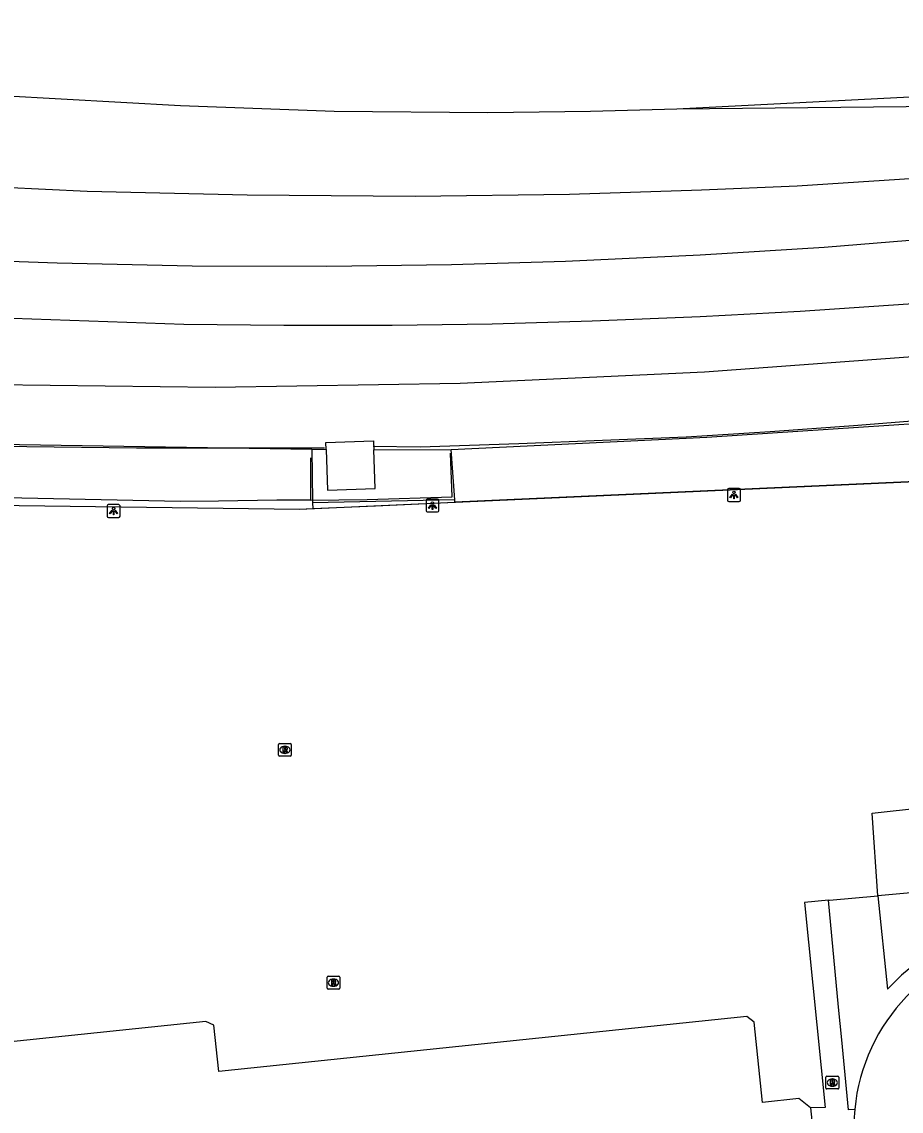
# Model space of a CAD drawing. Extents: x 160676 to 161153, y 383244 to 383713.
# Drawn here: x 160918.1 to 160986.7, y 383613.3 to 383698.3 of the extents above; entities that cross this region are included whole.
import ezdxf

# ---------------------------------------------------------------- set-up
doc = ezdxf.new("R2010")
doc.units = 0
for name, color, linetype in [('IMGEO_Geluidsscherm', 7, 'Continuous'), ('IMGEO_Hek', 7, 'Continuous'), ('IMGEO_Lichtpunt', 7, 'Continuous'), ('IMGEO_Muur', 7, 'Continuous'), ('IMGEO_Pand', 7, 'Continuous'), ('IMGEO_Rijbaan_lokaal_open', 7, 'Continuous'), ('IMGEO_Rioolput', 7, 'Continuous'), ('IMGEO_Spoor', 7, 'Continuous'), ('IMGEO_Spoorbaan_halfverhard', 7, 'Continuous'), ('IMGEO_Struiken', 7, 'Continuous'), ('IMGEO_Terreindeel_open', 7, 'Continuous'), ('IMGEO_Voetpad_open', 7, 'Continuous')]:
    doc.layers.add(name, color=color, linetype=linetype)

msp = doc.modelspace()

# ---------------------------------------------------------------- linework, layer by layer
at = {"layer": 'IMGEO_Geluidsscherm'}
for points in [[(160941.714, 383665.035), (160940.574, 383665.04), (160927.024, 383665.038), (160914.146, 383665.19), (160899.106, 383666.037), (160890.253, 383666.516), (160873.458, 383667.804), (160859.516, 383669.238), (160845.513, 383670.723), (160827.895, 383673.457), (160811.683, 383676.376), (160799.973, 383678.729)], [(160945.514, 383665.197), (160949.168, 383665.136), (160956.874, 383665.407), (160969.924, 383665.923), (160976.501, 383666.352), (160982.995, 383666.806), (160996.034, 383667.853), (161001.931, 383668.436), (161005.941, 383668.886), (161015.57, 383669.879), (161021.966, 383670.542), (161026.455, 383671.017), (161029.599, 383671.397)]]:
    msp.add_lwpolyline(points, dxfattribs=at)
at = {"layer": 'IMGEO_Hek'}
for points in [[(160940.622, 383660.983), (160937.989, 383660.969), (160933.44, 383660.916), (160930.459, 383660.871), (160918.078, 383661.129), (160900.405, 383661.529), (160894.103, 383661.869), (160888.121, 383662.256), (160882.407, 383662.372), (160873.298, 383663.099), (160870.33, 383663.347), (160864.316, 383663.966), (160852.468, 383665.099), (160840.626, 383666.667), (160834.729, 383667.513), (160828.809, 383668.542), (160808.251, 383672.304), (160799.384, 383674.027), (160793.776, 383675.413)], [(160940.623, 383664.273), (160940.622, 383660.983), (160945.041, 383661.04), (160951.663, 383661.24), (160951.55, 383664.639)], [(160903.94, 383660.754), (160939.748, 383660.285), (160994.814, 383662.758)]]:
    msp.add_lwpolyline(points, dxfattribs=at)
at = {"layer": 'IMGEO_Lichtpunt'}
for p, q in [((160973.166, 383661.788), (160973.166, 383660.981)), ((160973.166, 383661.788), (160973.166, 383660.981)), ((160974.068, 383661.883), (160973.26, 383661.883)), ((160974.068, 383661.883), (160973.26, 383661.883)), ((160974.162, 383660.981), (160974.162, 383661.788)), ((160974.162, 383660.981), (160974.162, 383661.788)), ((160924.75, 383660.537), (160924.75, 383659.73)), ((160924.75, 383660.537), (160924.75, 383659.73)), ((160925.652, 383660.632), (160924.844, 383660.632)), ((160925.652, 383660.632), (160924.844, 383660.632)), ((160925.746, 383659.73), (160925.746, 383660.537)), ((160925.746, 383659.73), (160925.746, 383660.537)), ((160949.63, 383660.964), (160949.63, 383660.157)), ((160949.63, 383660.964), (160949.63, 383660.157)), ((160950.532, 383661.059), (160949.724, 383661.059)), ((160950.532, 383661.059), (160949.724, 383661.059)), ((160950.626, 383660.157), (160950.626, 383660.964)), ((160950.626, 383660.157), (160950.626, 383660.964)), ((160973.26, 383660.887), (160974.068, 383660.887)), ((160973.26, 383660.887), (160974.068, 383660.887)), ((160924.844, 383659.636), (160925.652, 383659.636)), ((160924.844, 383659.636), (160925.652, 383659.636)), ((160949.724, 383660.063), (160950.532, 383660.063)), ((160949.724, 383660.063), (160950.532, 383660.063))]:
    msp.add_line(p, q, dxfattribs=at)
for points in [[(160973.54, 383661.452), (160973.579, 383661.424), (160973.391, 383661.162), (160973.353, 383661.189), (160973.54, 383661.452)], [(160973.642, 383661.404), (160973.689, 383661.404), (160973.689, 383661.082), (160973.642, 383661.082), (160973.642, 383661.404)], [(160973.752, 383661.424), (160973.79, 383661.451), (160973.977, 383661.189), (160973.938, 383661.161), (160973.752, 383661.424)], [(160950.004, 383660.628), (160950.043, 383660.6), (160949.855, 383660.338), (160949.817, 383660.365), (160950.004, 383660.628)], [(160950.106, 383660.58), (160950.153, 383660.58), (160950.153, 383660.258), (160950.106, 383660.258), (160950.106, 383660.58)], [(160950.216, 383660.6), (160950.254, 383660.627), (160950.441, 383660.365), (160950.402, 383660.337), (160950.216, 383660.6)], [(160925.124, 383660.201), (160925.163, 383660.173), (160924.975, 383659.911), (160924.937, 383659.938), (160925.124, 383660.201)], [(160925.226, 383660.153), (160925.273, 383660.153), (160925.273, 383659.831), (160925.226, 383659.831), (160925.226, 383660.153)], [(160925.336, 383660.173), (160925.374, 383660.2), (160925.561, 383659.938), (160925.522, 383659.91), (160925.336, 383660.173)]]:
    msp.add_lwpolyline(points, dxfattribs=at)
for centre in [(160973.665, 383661.586), (160925.249, 383660.335), (160950.129, 383660.762)]:
    msp.add_circle(centre, 0.0994, dxfattribs=at)
for centre, start, end in [((160973.26, 383661.788), 90, 180), ((160973.26, 383661.788), 90, 180), ((160974.068, 383661.788), 0, 90), ((160974.068, 383661.788), 0, 90), ((160924.844, 383660.537), 90, 180), ((160924.844, 383660.537), 90, 180), ((160925.652, 383660.537), 0, 90), ((160925.652, 383660.537), 0, 90), ((160949.724, 383660.964), 90, 180), ((160949.724, 383660.964), 90, 180), ((160950.532, 383660.964), 0, 90), ((160950.532, 383660.964), 0, 90), ((160973.26, 383660.981), 180, 270), ((160973.26, 383660.981), 180, 270), ((160974.068, 383660.981), 270, 0), ((160974.068, 383660.981), 270, 360), ((160924.844, 383659.73), 180, 270), ((160924.844, 383659.73), 180, 270), ((160925.652, 383659.73), 270, 0), ((160925.652, 383659.73), 270, 360), ((160949.724, 383660.157), 180, 270), ((160949.724, 383660.157), 180, 270), ((160950.532, 383660.157), 270, 0), ((160950.532, 383660.157), 270, 360)]:
    msp.add_arc(centre, 0.0946, start, end, dxfattribs=at)
at = {"layer": 'IMGEO_Muur'}
msp.add_lwpolyline([(160951.87, 383661.006), (160940.782, 383660.779)], dxfattribs=at)
at = {"layer": 'IMGEO_Pand'}
for points in [[(160941.826, 383664.944), (160941.807, 383665.474), (160945.541, 383665.601), (160945.565, 383664.918)], [(160941.826, 383664.944), (160941.939, 383661.755), (160945.672, 383661.888), (160945.565, 383664.918)], [(160979.633, 383613.553), (160978.737, 383614.28), (160975.885, 383613.983), (160975.232, 383620.235), (160974.675, 383620.687), (160933.46, 383616.382), (160933.08, 383620.021), (160932.445, 383620.304), (160884.254, 383615.27), (160883.882, 383614.811), (160884.121, 383612.524)], [(160979.633, 383613.553), (160980.279, 383607.369), (160976.624, 383606.987), (160977.373, 383599.821), (160976.95, 383599.281), (160970.915, 383598.702), (160958.725, 383597.531)]]:
    msp.add_lwpolyline(points, dxfattribs=at)
at = {"layer": 'IMGEO_Rijbaan_lokaal_open'}
for centre, radius, start, end in [((160997.712, 383612.06), 14.686, 97.64408, 174.63416), ((160997.585, 383612.059), 14.559, 174.58458, 184.08468)]:
    msp.add_arc(centre, radius, start, end, dxfattribs=at)
at = {"layer": 'IMGEO_Rioolput'}
for p, q in [((160938.113, 383641.07), (160938.113, 383641.922)), ((160938.188, 383641.996), (160939.04, 383641.996)), ((160938.601, 383641.776), (160938.626, 383641.776)), ((160939.114, 383641.922), (160939.114, 383641.07)), ((160939.04, 383640.996), (160938.188, 383640.996)), ((160938.624, 383641.216), (160938.599, 383641.216)), ((160941.905, 383622.902), (160941.905, 383623.754)), ((160941.98, 383623.828), (160942.832, 383623.828)), ((160942.416, 383623.048), (160942.391, 383623.048)), ((160942.393, 383623.608), (160942.418, 383623.608)), ((160942.906, 383623.754), (160942.906, 383622.902)), ((160942.832, 383622.828), (160941.98, 383622.828)), ((160980.839, 383615.104), (160980.839, 383615.956)), ((160980.914, 383616.03), (160981.766, 383616.03)), ((160981.327, 383615.81), (160981.352, 383615.81)), ((160981.84, 383615.956), (160981.84, 383615.104)), ((160981.766, 383615.03), (160980.914, 383615.03)), ((160981.35, 383615.25), (160981.325, 383615.25))]:
    msp.add_line(p, q, dxfattribs=at)
for points in [[(160938.113, 383641.07), (160938.113, 383641.922)], [(160938.188, 383641.996), (160939.04, 383641.996)], [(160939.114, 383641.922), (160939.114, 383641.07)], [(160939.04, 383640.996), (160938.188, 383640.996)], [(160938.702, 383641.694), (160938.45, 383641.696), (160938.45, 383641.296)], [(160938.45, 383641.296), (160938.574, 383641.296), (160938.574, 383641.458), (160938.585, 383641.458)], [(160938.628, 383641.615), (160938.574, 383641.615), (160938.574, 383641.534)], [(160938.574, 383641.534), (160938.626, 383641.534)], [(160938.632, 383641.429), (160938.703, 383641.296), (160938.843, 383641.296), (160938.778, 383641.422)], [(160941.905, 383622.902), (160941.905, 383623.754)], [(160941.98, 383623.828), (160942.832, 383623.828)], [(160942.494, 383623.526), (160942.242, 383623.528), (160942.242, 383623.128)], [(160942.242, 383623.128), (160942.366, 383623.128), (160942.366, 383623.29), (160942.377, 383623.29)], [(160942.42, 383623.447), (160942.366, 383623.447), (160942.366, 383623.366)], [(160942.366, 383623.366), (160942.418, 383623.366)], [(160942.424, 383623.261), (160942.495, 383623.128), (160942.635, 383623.128), (160942.57, 383623.254)], [(160942.906, 383623.754), (160942.906, 383622.902)], [(160942.832, 383622.828), (160941.98, 383622.828)], [(160980.839, 383615.104), (160980.839, 383615.956)], [(160980.914, 383616.03), (160981.766, 383616.03)], [(160981.428, 383615.728), (160981.176, 383615.73), (160981.176, 383615.33)], [(160981.176, 383615.33), (160981.3, 383615.33), (160981.3, 383615.492), (160981.311, 383615.492)], [(160981.354, 383615.649), (160981.3, 383615.649), (160981.3, 383615.568)], [(160981.3, 383615.568), (160981.352, 383615.568)], [(160981.358, 383615.463), (160981.429, 383615.33), (160981.569, 383615.33), (160981.504, 383615.456)], [(160981.84, 383615.956), (160981.84, 383615.104)], [(160981.766, 383615.03), (160980.914, 383615.03)]]:
    msp.add_lwpolyline(points, dxfattribs=at)
for centre, radius, start, end in [((160938.19, 383641.92), 0.0765, 91.55205, 178.44795), ((160938.19, 383641.92), 0.0765, 91.55205, 178.44795), ((160939.038, 383641.92), 0.0765, 1.55205, 88.44795), ((160939.038, 383641.92), 0.0765, 1.55205, 88.44795), ((160938.19, 383641.072), 0.0765, 181.55205, 268.44795), ((160938.19, 383641.072), 0.0765, 181.55205, 268.44795), ((160938.584, 383641.405), 0.0533, 26.02933, 88.69889), ((160938.61, 383641.723), 0.19, 274.7715, 282.96867), ((160938.634, 383641.519), 0.0964, 77.00612, 93.18647), ((160938.648, 383641.576), 0.0378, 276.66336, 79.67722), ((160938.701, 383641.584), 0.109, 350.36119, 89.41601), ((160938.699, 383641.584), 0.112, 277.58423, 350.98172), ((160938.683, 383641.369), 0.108, 29.51342, 73.79051), ((160939.038, 383641.072), 0.0765, 271.55205, 358.44795), ((160939.038, 383641.072), 0.0765, 271.55205, 358.44795), ((160941.982, 383623.752), 0.0765, 91.55205, 178.44795), ((160941.982, 383623.752), 0.0765, 91.55205, 178.44795), ((160942.376, 383623.237), 0.0533, 26.02933, 88.69889), ((160942.402, 383623.555), 0.19, 274.7715, 282.96867), ((160942.426, 383623.351), 0.0964, 77.00612, 93.18647), ((160942.44, 383623.408), 0.0378, 276.66336, 79.67722), ((160942.493, 383623.416), 0.109, 350.36119, 89.41601), ((160942.491, 383623.416), 0.112, 277.58423, 350.98172), ((160942.475, 383623.201), 0.108, 29.51342, 73.79051), ((160942.83, 383623.752), 0.0765, 1.55205, 88.44795), ((160942.83, 383623.752), 0.0765, 1.55205, 88.44795), ((160941.982, 383622.904), 0.0765, 181.55205, 268.44795), ((160941.982, 383622.904), 0.0765, 181.55205, 268.44795), ((160942.83, 383622.904), 0.0765, 271.55205, 358.44795), ((160942.83, 383622.904), 0.0765, 271.55205, 358.44795), ((160980.916, 383615.954), 0.0765, 91.55205, 178.44795), ((160980.916, 383615.954), 0.0765, 91.55205, 178.44795), ((160981.31, 383615.439), 0.0533, 26.02933, 88.69889), ((160981.336, 383615.757), 0.19, 274.7715, 282.96867), ((160981.36, 383615.553), 0.0964, 77.00612, 93.18647), ((160981.374, 383615.61), 0.0378, 276.66336, 79.67722), ((160981.427, 383615.618), 0.109, 350.36119, 89.41601), ((160981.425, 383615.618), 0.112, 277.58423, 350.98172), ((160981.409, 383615.403), 0.108, 29.51342, 73.79051), ((160981.764, 383615.954), 0.0765, 1.55205, 88.44795), ((160981.764, 383615.954), 0.0765, 1.55205, 88.44795), ((160980.916, 383615.106), 0.0765, 181.55205, 268.44795), ((160980.916, 383615.106), 0.0765, 181.55205, 268.44795), ((160981.764, 383615.106), 0.0765, 271.55205, 358.44795), ((160981.764, 383615.106), 0.0765, 271.55205, 358.44795)]:
    msp.add_arc(centre, radius, start, end, dxfattribs=at)
for centre, major_axis, ratio, start_param, end_param in [((160938.6, 383641.496), (-0.387, 0.002), 0.722429, 4.712389, 7.853982), ((160938.625, 383641.496), (-0.39, 0.002), 0.717154, 1.570796, 4.712389), ((160942.392, 383623.328), (-0.387, 0.002), 0.722429, 4.712389, 7.853982), ((160942.417, 383623.328), (-0.39, 0.002), 0.717154, 1.570796, 4.712389), ((160981.326, 383615.53), (-0.387, 0.002), 0.722429, 4.712389, 7.853982), ((160981.351, 383615.53), (-0.39, 0.002), 0.717154, 1.570796, 4.712389)]:
    msp.add_ellipse(centre, major_axis=major_axis, ratio=ratio, start_param=start_param, end_param=end_param, dxfattribs=at)
at = {"layer": 'IMGEO_Spoor'}
for points in [[(160811.517, 383698.315), (160814.059, 383697.799), (160825.832, 383695.612), (160842.277, 383692.934), (160858.011, 383690.688), (160869.475, 383689.255), (160881.135, 383688.009), (160893.397, 383686.893), (160910.142, 383685.73), (160923.179, 383685.098), (160935.664, 383684.814), (160948.776, 383684.705), (160960.823, 383684.871), (160971.128, 383685.196), (160978.592, 383685.522), (160990.162, 383686.261), (161003.797, 383687.434), (161029.372, 383690.072)], [(160969.213, 383691.528), (161012.649, 383693.758)], [(160807.257, 383693.046), (160814.167, 383691.641), (160825.478, 383689.569), (160842.512, 383686.724), (160853.887, 383684.978), (160865.29, 383683.494), (160871.006, 383682.891), (160876.734, 383682.401), (160911.142, 383679.852), (160920.849, 383679.492), (160931.37, 383679.275), (160941.893, 383679.249), (160951.606, 383679.382), (160960.506, 383679.646), (160971.018, 383680.123), (160980.713, 383680.732), (160996.307, 383682.013), (161070.12, 383689.969)], [(160916.499, 383692.567), (160930.462, 383691.776), (160942.455, 383691.345), (160954.455, 383691.234), (160962.455, 383691.338), (160969.213, 383691.528)], [(160969.213, 383691.528), (161012.704, 383691.973)], [(160804.225, 383689.295), (160806.659, 383688.787), (160818.376, 383686.573), (160835.996, 383683.564), (160847.763, 383681.765), (160859.552, 383680.145), (160871.367, 383678.714), (160883.21, 383677.482), (160895.075, 383676.427), (160906.949, 383675.599), (160912.894, 383675.33), (160930.74, 383674.73), (160938.54, 383674.633), (160946.99, 383674.64), (160954.79, 383674.753), (160962.587, 383674.968), (160971.03, 383675.313), (160978.819, 383675.739), (160987.25, 383676.315), (160995.024, 383676.948), (161008.233, 383678.23), (161066.129, 383684.581)], [(160799.541, 383683.502), (160802.19, 383682.941), (160820.969, 383679.396), (160839.844, 383676.405), (160858.798, 383673.97), (160877.817, 383672.093), (160894.974, 383670.883), (160912.157, 383670.145), (160915.977, 383670.021), (160933.175, 383669.811), (160952.283, 383670.118), (160971.374, 383670.985), (160990.431, 383672.414), (161008.04, 383674.179), (161035.872, 383677.224)]]:
    msp.add_lwpolyline(points, dxfattribs=at)
at = {"layer": 'IMGEO_Spoorbaan_halfverhard'}
for points in [[(160795.853, 383679.607), (160796.429, 383679.653), (160803.137, 383678.111), (160811.942, 383676.309), (160844.333, 383671.026), (160880.188, 383667.294), (160917.911, 383665.315), (160940.728, 383664.961)], [(160951.597, 383664.944), (160971.538, 383665.887), (160992.861, 383667.306)], [(160940.728, 383664.961), (160941.826, 383664.944)], [(160945.565, 383664.918), (160951.597, 383664.944)]]:
    msp.add_lwpolyline(points, dxfattribs=at)
at = {"layer": 'IMGEO_Struiken'}
for points in [[(160940.728, 383664.961), (160940.782, 383660.893), (160940.781, 383660.779), (160940.786, 383660.332)], [(160951.872, 383660.829), (160951.87, 383661.006), (160951.597, 383664.944)], [(161002.299, 383664.755), (160997.79, 383664.294), (160994.689, 383663.977), (160994.814, 383662.758), (160951.872, 383660.829)], [(160903.94, 383660.754), (160939.748, 383660.285), (160940.786, 383660.332)]]:
    msp.add_lwpolyline(points, dxfattribs=at)
at = {"layer": 'IMGEO_Terreindeel_open'}
msp.add_lwpolyline([(160940.786, 383660.332), (160945.684, 383660.552), (160951.872, 383660.829)], dxfattribs=at)
at = {"layer": 'IMGEO_Voetpad_open'}
for points in [[(160984.882, 383630.105), (160984.439, 383636.549), (161000, 383638.275), (161000.191, 383638.296)], [(161000.887, 383631.567), (161000, 383631.486), (160984.882, 383630.105)], [(160981.036, 383629.754), (160981.129, 383629.762), (160984.882, 383630.105)], [(160984.882, 383630.105), (160985.652, 383622.816)], [(160981.036, 383629.754), (160979.179, 383629.584), (160980.78, 383613.583), (160979.633, 383613.553)], [(160983.091, 383613.433), (160982.606, 383613.395), (160982.084, 383618.865), (160981.823, 383621.41), (160981.036, 383629.754)]]:
    msp.add_lwpolyline(points, dxfattribs=at)
msp.add_arc((160998.511, 383610.928), 17.513, 97.20819, 137.24686, dxfattribs=at)

doc.saveas('drawing.dxf')
